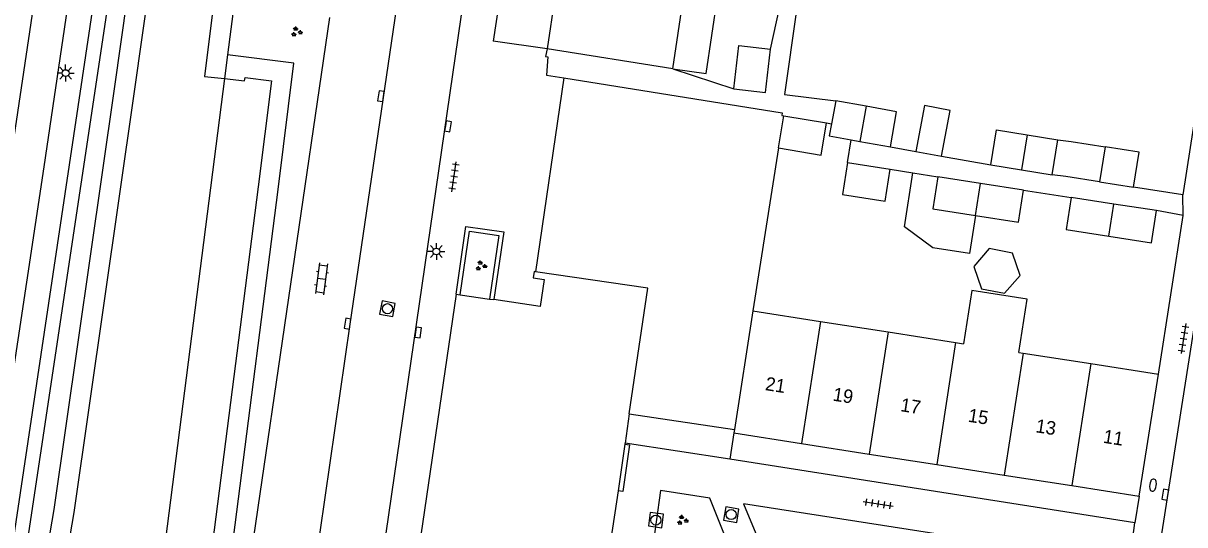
# Model space of a CAD drawing. Extents: x 131000 to 133014, y 396499 to 399001.
# Drawn here: x 132693.3 to 132779.6, y 397236 to 397273.2 of the extents above; entities that cross this region are included whole.
import ezdxf

# ---------------------------------------------------------------- set-up
doc = ezdxf.new("R2010")
doc.units = 0
for name, color, linetype in [('gg-afsc-erfafscheiding', 7, 'Continuous'), ('gg-afsc-hekwerk', 7, 'Continuous'), ('gg-afsc-muur', 7, 'Continuous'), ('gg-anno-huisnummerreeks BGT', 7, 'Continuous'), ('gg-bbg-bijgebouw', 7, 'Continuous'), ('gg-bbg-gedigitaliseerde bebouwing', 7, 'Continuous'), ('gg-bbg-gedigitaliseerde bijgebouw', 7, 'Continuous'), ('gg-bbg-hoofdgebouw', 7, 'Continuous'), ('gg-bbg-luifel en loopbrug', 7, 'Continuous'), ('gg-bbg-onder overbouw', 7, 'Continuous'), ('gg-bbg-pand overbouw', 7, 'Continuous'), ('gg-bbg-tussenscheiding', 7, 'Continuous'), ('gg-knt-BGT kruinlijn', 7, 'Continuous'), ('gg-knt-bovenkant onderkant talud', 7, 'Continuous'), ('gg-knt-verharding', 7, 'Continuous'), ('gg-knt-verharding nz', 7, 'Continuous'), ('gt-grn-groengrens', 7, 'Continuous'), ('gt-grn-weggrens', 7, 'Continuous'), ('gt-symb-brandkraan', 7, 'Continuous'), ('gt-symb-groenvak', 7, 'Continuous'), ('gt-symb-klinker verharding', 7, 'Continuous'), ('gt-symb-kolk', 7, 'Continuous'), ('gt-symb-lichtmast', 7, 'Continuous'), ('gt-symb-rioolschacht', 7, 'Continuous'), ('gt-symb-tegel verharding', 7, 'Continuous')]:
    doc.layers.add(name, color=color, linetype=linetype)

# ---------------------------------------------------------------- blocks, each defined once
blk = doc.blocks.new('gt0-KOLK')
at = {"layer": 'gt-symb-kolk'}
blk.add_lwpolyline([(0, 0), (0.375, 0), (0.375, 0.4), (-0.375, 0.4), (-0.375, 0), (0, 0)], dxfattribs=at)
blk = doc.blocks.new('gt0-TEG1')
at = {"layer": 'gt-symb-tegel verharding'}
for p, q in [((-1.125, 0), (1.125, 0)), ((-0.9, -0.25), (-0.9, 0.25)), ((-0.45, -0.25), (-0.45, 0.25)), ((0, -0.25), (0, 0.25)), ((0.45, -0.25), (0.45, 0.25)), ((0.9, -0.25), (0.9, 0.25))]:
    blk.add_line(p, q, dxfattribs=at)
blk = doc.blocks.new('gt0-BR')
at = {"layer": 'gt-symb-brandkraan'}
for centre, radius, start, end in [((-0.244, 0), 0.206, 107.56694, 252.43307), ((0.599, -2.664), 3, 106.89205, 107.56694), ((0, -0.691), 0.938, 73.10799, 106.89205), ((-0.599, -2.664), 3, 72.43309, 73.10799), ((0.244, 0), 0.206, 287.56695, 72.43309), ((0.599, 2.664), 3, 252.43307, 253.10797), ((0, 0.691), 0.938, 253.10797, 286.89206), ((-0.599, 2.664), 3, 286.89206, 287.56695)]:
    blk.add_arc(centre, radius, start, end, dxfattribs=at)
blk = doc.blocks.new('gt0-GRVAK')
at = {"layer": 'gt-symb-groenvak'}
for p, q in [((-0.11, 0.189), (-0.228, 0.24)), ((-0.182, 0.153), (0.088, 0.153)), ((-0.091, 0.211), (-0.156, 0.322)), ((-0.047, 0.214), (-0.047, 0.393)), ((-0.004, 0.211), (0.061, 0.322)), ((0.015, 0.189), (0.133, 0.24)), ((0.262, -0.052), (0.197, 0.059)), ((0.305, -0.049), (0.305, 0.13)), ((0.349, -0.052), (0.414, 0.059)), ((-0.245, -0.228), (-0.363, -0.177)), ((-0.318, -0.264), (-0.047, -0.264)), ((-0.226, -0.206), (-0.291, -0.095)), ((-0.183, -0.203), (-0.183, -0.024)), ((-0.139, -0.206), (-0.074, -0.095)), ((-0.12, -0.228), (-0.002, -0.177)), ((0.243, -0.074), (0.125, -0.023)), ((0.17, -0.11), (0.441, -0.11)), ((0.368, -0.074), (0.486, -0.023))]:
    blk.add_line(p, q, dxfattribs=at)
blk = doc.blocks.new('gt0-RS')
at = {"layer": 'gt-symb-rioolschacht'}
blk.add_lwpolyline([(-0.5, -0.5), (0.5, -0.5), (0.5, 0.5), (-0.5, 0.5)], close=True, dxfattribs=at)
blk.add_circle((0, 0), 0.375, dxfattribs=at)
blk = doc.blocks.new('gt0-KL1')
at = {"layer": 'gt-symb-klinker verharding'}
for p, q in [((-1.15, 0.3), (1.15, 0.3)), ((-1, -0.3), (-1, 0.3)), ((-0.5, 0.3), (-0.5, 0.45)), ((0, -0.3), (0, 0.3)), ((0.5, 0.3), (0.5, 0.45)), ((1, -0.3), (1, 0.3)), ((-1.15, -0.3), (1.15, -0.3)), ((-0.5, -0.45), (-0.5, -0.3)), ((0.5, -0.45), (0.5, -0.3))]:
    blk.add_line(p, q, dxfattribs=at)
blk = doc.blocks.new('gt0-LMAST')
at = {"layer": 'gt-symb-lichtmast'}
for p, q in [((-0.182, 0.173), (-0.447, 0.438)), ((-0.005, 0.246), (-0.005, 0.621)), ((0.172, 0.173), (0.437, 0.438)), ((-0.255, -0.004), (-0.63, -0.004)), ((-0.182, -0.181), (-0.447, -0.446)), ((-0.005, -0.254), (-0.005, -0.629)), ((0.437, -0.446), (0.172, -0.181)), ((0.245, -0.004), (0.62, -0.004))]:
    blk.add_line(p, q, dxfattribs=at)
blk.add_circle((-0.005, -0.004), 0.25, dxfattribs=at)

msp = doc.modelspace()

# ---------------------------------------------------------------- linework, layer by layer
at = {"layer": 'gg-afsc-erfafscheiding'}
for p, q in [((132732.246, 397271.325), (132728.245, 397271.894)), ((132741.583, 397269.848), (132746.105, 397268.347)), ((132752.997, 397265.816), (132753.366, 397265.758)), ((132754.558, 397262.878), (132754.823, 397264.567)), ((132749.435, 397263.961), (132747.523, 397251.867)), ((132757.735, 397264.046), (132759.623, 397263.707)), ((132761.523, 397263.366), (132765.207, 397262.705)), ((132757.719, 397262.383), (132759.404, 397262.119)), ((132767.617, 397260.834), (132771.157, 397260.289)), ((132779.479, 397258.957), (132777.506, 397259.311))]:
    msp.add_line(p, q, dxfattribs=at)
for points in [[(132748.832, 397271.306), (132749.495, 397274.351), (132750.763, 397274.191), (132749.873, 397267.939), (132753.678, 397267.459)], [(132732.127, 397270.751), (132732.288, 397270.717), (132732.191, 397269.373), (132733.49, 397269.166)], [(132733.49, 397269.166), (132749.698, 397266.582), (132749.663, 397266.372), (132749.833, 397266.344)]]:
    msp.add_lwpolyline(points, dxfattribs=at)
at = {"layer": 'gg-afsc-hekwerk'}
msp.add_line((132733.49, 397269.166), (132731.376, 397254.771), dxfattribs=at)
at = {"layer": 'gg-afsc-muur'}
for p, q in [((132730.74, 397288.774), (132728.245, 397271.894)), ((132781.535, 397273.935), (132779.464, 397260.481)), ((132732.246, 397271.325), (132732.127, 397270.751)), ((132779.464, 397260.481), (132775.803, 397261.05)), ((132777.651, 397247.18), (132779.479, 397258.957)), ((132725.473, 397253.117), (132726.206, 397258.143)), ((132738.347, 397244.221), (132746.153, 397243.073))]:
    msp.add_line(p, q, dxfattribs=at)
for points in [[(132725.78, 397253.072), (132726.468, 397257.778), (132728.655, 397257.458), (132727.966, 397252.751)], [(132726.206, 397258.143), (132729.016, 397257.734), (132728.283, 397252.704)]]:
    msp.add_lwpolyline(points, dxfattribs=at)
at = {"layer": 'gg-bbg-bijgebouw'}
for p, q in [((132753.678, 397267.459), (132753.366, 397265.758)), ((132755.939, 397267.055), (132753.678, 397267.459)), ((132749.435, 397263.961), (132749.833, 397266.344)), ((132749.833, 397266.344), (132752.997, 397265.816)), ((132754.823, 397264.567), (132755.468, 397264.451)), ((132755.468, 397264.451), (132757.735, 397264.046)), ((132767.897, 397264.948), (132770.187, 397264.573)), ((132769.763, 397261.977), (132770.187, 397264.573)), ((132775.803, 397261.05), (132776.219, 397263.657)), ((132754.558, 397262.878), (132757.719, 397262.383)), ((132765.207, 397262.705), (132767.481, 397262.341)), ((132764.441, 397261.331), (132761.265, 397261.828)), ((132767.481, 397262.341), (132769.763, 397261.977)), ((132767.617, 397260.834), (132764.441, 397261.331)), ((132774.332, 397259.8), (132771.157, 397260.289)), ((132777.506, 397259.311), (132774.332, 397259.8))]:
    msp.add_line(p, q, dxfattribs=at)
for points in [[(132746.105, 397268.347), (132746.475, 397271.576), (132748.832, 397271.306)], [(132746.105, 397268.347), (132748.462, 397268.077), (132748.832, 397271.306)], [(132757.735, 397264.046), (132758.201, 397266.65), (132755.939, 397267.055)], [(132753.366, 397265.758), (132753.2, 397264.857), (132754.823, 397264.567)], [(132765.207, 397262.705), (132765.614, 397265.313), (132767.897, 397264.948)], [(132754.558, 397262.878), (132754.185, 397260.497), (132757.346, 397260.002), (132757.719, 397262.383)], [(132761.265, 397261.828), (132760.892, 397259.447), (132764.068, 397258.95)], [(132764.068, 397258.95), (132767.244, 397258.453), (132767.617, 397260.834)], [(132771.157, 397260.289), (132770.79, 397257.906), (132773.965, 397257.417)], [(132773.965, 397257.417), (132777.139, 397256.928), (132777.506, 397259.311)]]:
    msp.add_lwpolyline(points, dxfattribs=at)
at = {"layer": 'gg-bbg-gedigitaliseerde bebouwing'}
msp.add_lwpolyline([(132767.289, 397248.792), (132767.903, 397252.741), (132763.79, 397253.379), (132763.177, 397249.431)], dxfattribs=at)
at = {"layer": 'gg-bbg-gedigitaliseerde bijgebouw'}
for p, q in [((132773.698, 397264.048), (132773.282, 397261.442)), ((132776.219, 397263.657), (132773.698, 397264.048)), ((132773.282, 397261.442), (132775.803, 397261.05))]:
    msp.add_line(p, q, dxfattribs=at)
for points in [[(132749.435, 397263.961), (132752.598, 397263.433), (132752.997, 397265.816)], [(132767.371, 397254.502), (132766.798, 397256.158), (132765.077, 397256.489), (132763.93, 397255.165), (132764.503, 397253.509), (132766.224, 397253.177), (132767.371, 397254.502)]]:
    msp.add_lwpolyline(points, dxfattribs=at)
at = {"layer": 'gg-bbg-hoofdgebouw'}
for p, q in [((132733.09, 397277.057), (132732.246, 397271.325)), ((132741.583, 397269.848), (132742.424, 397275.519)), ((132741.583, 397269.848), (132732.246, 397271.325)), ((132725.473, 397253.117), (132725.78, 397253.072)), ((132725.78, 397253.072), (132727.966, 397252.751)), ((132727.966, 397252.751), (132728.283, 397252.704)), ((132747.523, 397251.867), (132746.153, 397243.073)), ((132747.523, 397251.867), (132752.544, 397251.086)), ((132752.544, 397251.086), (132757.566, 397250.305)), ((132757.566, 397250.305), (132762.587, 397249.523)), ((132762.587, 397249.523), (132763.177, 397249.431)), ((132767.289, 397248.792), (132767.608, 397248.742)), ((132767.608, 397248.742), (132772.63, 397247.961)), ((132772.63, 397247.961), (132777.651, 397247.18)), ((132776.226, 397238.117), (132777.651, 397247.18)), ((132738.347, 397244.221), (132738.03, 397242.058)), ((132746.153, 397243.073), (132746.112, 397242.807)), ((132746.112, 397242.807), (132751.135, 397242.025)), ((132738.03, 397242.058), (132738.016, 397241.965)), ((132751.135, 397242.025), (132756.156, 397241.243)), ((132756.156, 397241.243), (132761.177, 397240.461)), ((132761.177, 397240.461), (132766.198, 397239.679)), ((132766.198, 397239.679), (132771.22, 397238.897)), ((132737.507, 397238.502), (132736.983, 397234.935)), ((132771.22, 397238.897), (132776.226, 397238.117))]:
    msp.add_line(p, q, dxfattribs=at)
for points in [[(132731.376, 397254.771), (132731.283, 397254.784), (132731.214, 397254.315), (132732.014, 397254.197), (132731.718, 397252.197), (132728.283, 397252.704)], [(132738.347, 397244.221), (132739.72, 397253.563), (132731.376, 397254.771)], [(132725.473, 397253.117), (132715.417, 397184.425), (132717.15, 397184.008)]]:
    msp.add_lwpolyline(points, dxfattribs=at)
at = {"layer": 'gg-bbg-luifel en loopbrug'}
for p, q in [((132759.623, 397263.707), (132761.523, 397263.366)), ((132759.404, 397262.119), (132761.265, 397261.828))]:
    msp.add_line(p, q, dxfattribs=at)
for points in [[(132741.583, 397269.848), (132744.044, 397269.482), (132744.887, 397275.167), (132742.766, 397275.483)], [(132761.523, 397263.366), (132762.171, 397266.749), (132760.275, 397267.112), (132759.623, 397263.707)], [(132770.187, 397264.573), (132771.177, 397264.44), (132773.698, 397264.048)], [(132764.068, 397258.95), (132763.624, 397256.117), (132760.899, 397256.544), (132758.78, 397258.106), (132759.404, 397262.119)], [(132773.282, 397261.442), (132770.761, 397261.833), (132769.763, 397261.977)]]:
    msp.add_lwpolyline(points, dxfattribs=at)
at = {"layer": 'gg-bbg-onder overbouw'}
msp.add_line((132738.016, 397241.965), (132737.507, 397238.502), dxfattribs=at)
at = {"layer": 'gg-bbg-pand overbouw'}
msp.add_lwpolyline([(132738.016, 397241.965), (132738.357, 397241.916), (132737.858, 397238.452), (132737.507, 397238.502)], dxfattribs=at)
at = {"layer": 'gg-bbg-tussenscheiding'}
for p, q in [((132755.939, 397267.055), (132755.468, 397264.451)), ((132767.897, 397264.948), (132767.481, 397262.341)), ((132764.068, 397258.95), (132764.441, 397261.331)), ((132773.965, 397257.417), (132774.332, 397259.8)), ((132752.544, 397251.086), (132751.135, 397242.025)), ((132757.566, 397250.305), (132756.156, 397241.243)), ((132762.587, 397249.523), (132761.177, 397240.461)), ((132767.608, 397248.742), (132766.198, 397239.679)), ((132772.63, 397247.961), (132771.22, 397238.897))]:
    msp.add_line(p, q, dxfattribs=at)
at = {"layer": 'gg-knt-BGT kruinlijn'}
msp.add_lwpolyline([(132686.23, 397187.54), (132686.43, 397189.85), (132688.55, 397200.93), (132703.667, 397301.54)], dxfattribs=at)
at = {"layer": 'gg-knt-bovenkant onderkant talud'}
for p, q in [((132708.995, 397274.677), (132708.507, 397270.873)), ((132708.507, 397270.873), (132708.28, 397269.107))]:
    msp.add_line(p, q, dxfattribs=at)
msp.add_lwpolyline([(132708.28, 397269.107), (132697.82, 397187.6), (132696.422, 397184.573)], dxfattribs=at)
at = {"layer": 'gg-knt-verharding'}
for p, q in [((132685.536, 397187.658), (132702.593, 397301.709)), ((132716.086, 397273.652), (132709.533, 397228.993)), ((132746.112, 397242.807), (132745.807, 397240.864)), ((132745.807, 397240.864), (132738.03, 397242.058)), ((132775.906, 397236.146), (132745.807, 397240.864)), ((132776.226, 397238.117), (132775.906, 397236.146))]:
    msp.add_line(p, q, dxfattribs=at)
for points in [[(132680.923, 397186.07), (132702.679, 397332.157), (132707.007, 397361.032), (132710.019, 397381.287)], [(132682.697, 397185.662), (132683.116, 397188.252), (132683.775, 397188.793), (132694.882, 397262.57), (132699.24, 397292.075), (132705.103, 397331.241), (132709.448, 397360.51), (132712.545, 397381.042)], [(132713.666, 397190.112), (132715.884, 397205.402), (132718.015, 397219.716), (132726.478, 397277.953), (132727.236, 397282.723), (132728.124, 397288.613)], [(132777.776, 397234.516), (132780.609, 397252.489), (132784.506, 397277.843), (132784.947, 397280.364)], [(132745.576, 397234.862), (132744.329, 397237.96), (132740.662, 397238.539), (132740.01, 397233.885), (132742.785, 397233.458)], [(132765.914, 397231.69), (132766.359, 397234.509), (132746.827, 397237.553), (132748.106, 397234.459)]]:
    msp.add_lwpolyline(points, dxfattribs=at)
at = {"layer": 'gg-knt-verharding nz'}
msp.add_line((132779.479, 397258.957), (132779.464, 397260.481), dxfattribs=at)
msp.add_lwpolyline([(132714.625, 397230.295), (132715.391, 397235.443), (132717.619, 397250.894), (132721.663, 397278.504), (132722.57, 397284.832)], dxfattribs=at)
at = {"layer": 'gt-grn-groengrens'}
for points in [[(132704.938, 397301.347), (132702.49, 397285.29), (132700.088, 397268.363), (132695.605, 397237.137), (132693.662, 397225.868), (132692.87, 397220.405), (132691.742, 397211.38), (132690.295, 397201.452), (132688.859, 397194.365), (132687.92, 397189.633), (132687.141, 397187.258), (132685.822, 397178.891)], [(132706.688, 397299.547), (132706.233, 397299.611), (132703.974, 397285.069), (132701.573, 397268.151), (132697.087, 397236.903), (132695.144, 397225.633), (132694.357, 397220.204), (132693.229, 397211.179), (132691.773, 397201.195), (132690.33, 397194.07), (132689.374, 397189.252), (132688.604, 397186.905), (132687.518, 397180.015)], [(132706.688, 397299.547), (132710.497, 397299.007), (132706.786, 397269.256), (132708.28, 397269.107)], [(132695.546, 397183.231), (132700.669, 397181.843), (132702.681, 397186.201), (132712.267, 397260.878), (132713.437, 397270.258), (132708.507, 397270.873)], [(132708.28, 397269.107), (132709.773, 397268.958), (132709.804, 397269.199), (132711.763, 397268.955), (132710.779, 397261.066), (132701.223, 397186.62), (132699.838, 397183.622), (132697.88, 397184.153), (132697.904, 397184.203), (132696.422, 397184.573)]]:
    msp.add_lwpolyline(points, dxfattribs=at)
at = {"layer": 'gt-grn-weggrens'}
msp.add_line((132775.657, 397234.241), (132775.906, 397236.146), dxfattribs=at)

# ---------------------------------------------------------------- block references
at = {"layer": 'gt-symb-brandkraan', "rotation": 81.65913313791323}
msp.add_blockref('gt0-BR', (132777.246, 397238.936), dxfattribs=at)
at = {"layer": 'gt-symb-groenvak'}
for p in [(132713.616, 397272.579), (132727.321, 397255.212), (132742.284, 397236.328)]:
    msp.add_blockref('gt0-GRVAK', p, dxfattribs=at)
at = {"layer": 'gt-symb-klinker verharding', "rotation": -97.58706907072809}
msp.add_blockref('gt0-KL1', (132715.478, 397254.252), dxfattribs=at)
at = {"layer": 'gt-symb-kolk'}
for p, rotation in [((132720.094, 397267.786), 81.65913313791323), ((132724.683, 397265.6), -98.27589282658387), ((132717.619, 397250.894), 81.78079075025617), ((132722.458, 397250.291), -98.27589282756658), ((132778.358, 397238.199), 81.02737338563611)]:
    msp.add_blockref('gt0-KOLK', p, dxfattribs=dict(at, rotation=rotation))
at = {"layer": 'gt-symb-lichtmast'}
for p in [(132696.481, 397269.527), (132724.017, 397256.283)]:
    msp.add_blockref('gt0-LMAST', p, dxfattribs=at)
at = {"layer": 'gt-symb-rioolschacht'}
for p, rotation in [((132720.378, 397252.032), -11.006664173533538), ((132740.324, 397236.341), 172.06444962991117), ((132745.915, 397236.748), 170.3304947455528)]:
    msp.add_blockref('gt0-RS', p, dxfattribs=dict(at, rotation=rotation))
at = {"layer": 'gt-symb-tegel verharding'}
for p, rotation in [((132725.324, 397261.822), 81.54573827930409), ((132779.514, 397249.814), -99.09480497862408), ((132756.84, 397237.548), -8.340866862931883)]:
    msp.add_blockref('gt0-TEG1', p, dxfattribs=dict(at, rotation=rotation))

# ---------------------------------------------------------------- texts
at = {"layer": 'gg-anno-huisnummerreeks BGT'}
for s, p in [('21', (132748.396, 397245.994)), ('19', (132753.418, 397245.212)), ('17', (132758.439, 397244.43)), ('15', (132763.461, 397243.648)), ('13', (132768.482, 397242.866)), ('11', (132773.496, 397242.085))]:
    msp.add_text(s, height=1, rotation=351.1, dxfattribs=at).set_placement(p)

doc.saveas('drawing.dxf')
